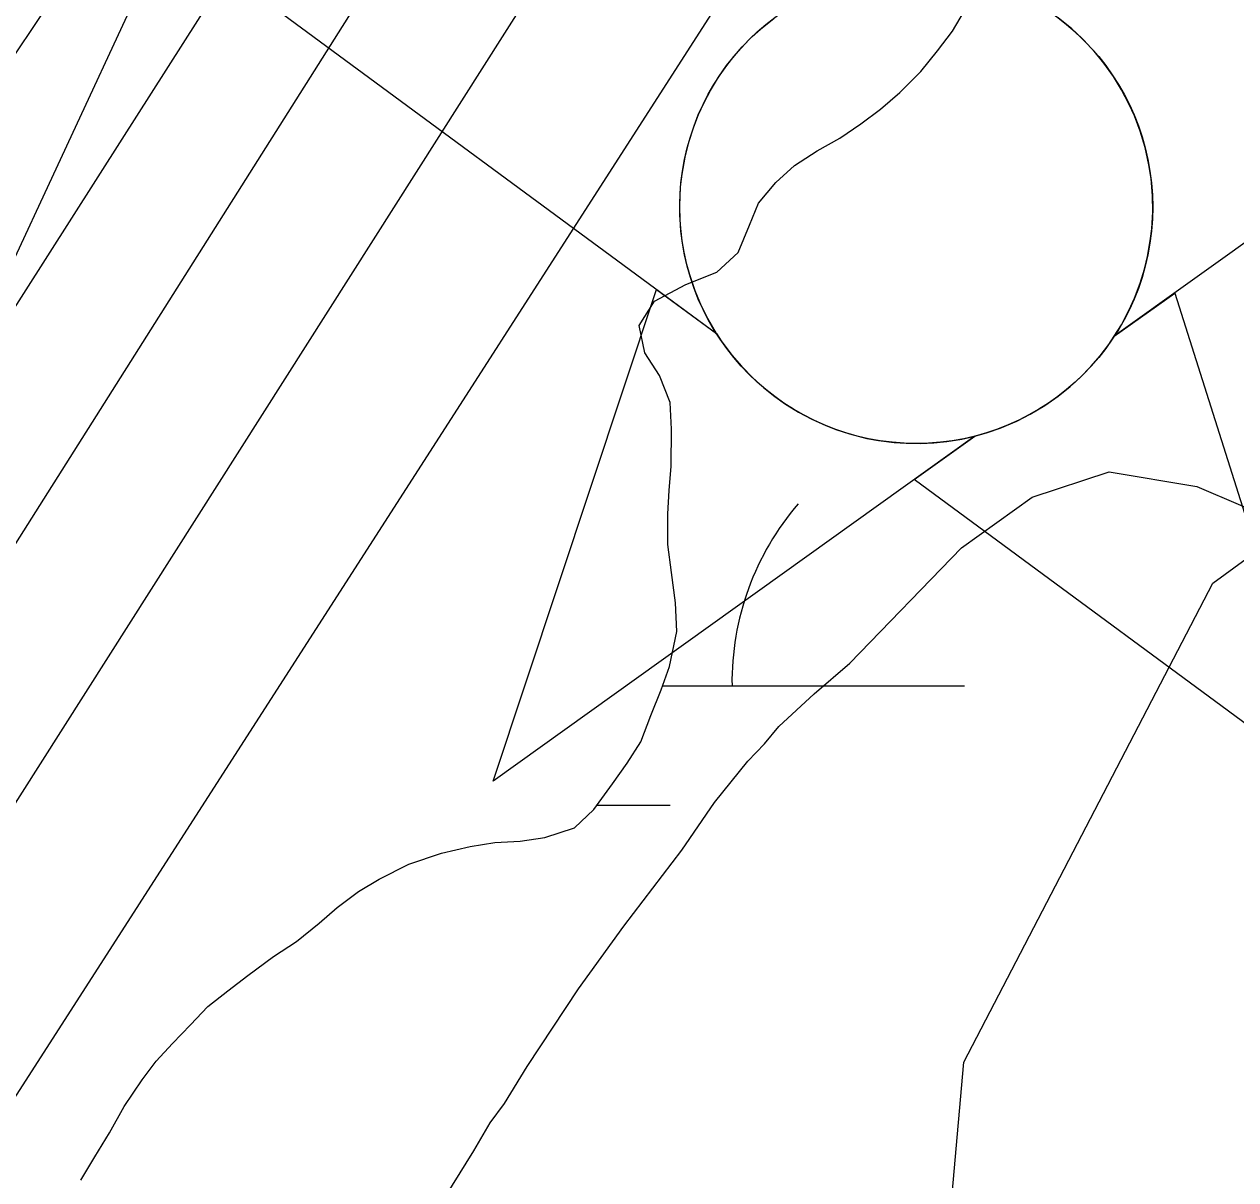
# Model space of a CAD drawing. Extents: x 3297735 to 3335592, y 670436 to 695807.
# Drawn here: x 3321993.2 to 3322149.7, y 692171.4 to 692320.6 of the extents above; entities that cross this region are included whole.
import ezdxf

# ---------------------------------------------------------------- set-up
doc = ezdxf.new("R2010")
doc.units = 0
for name, color, linetype in [('V-BORW-LINE', 7, 'Continuous'), ('V-CHAN-NAID', 7, 'Continuous'), ('V-RIVR-EDGE', 7, 'Continuous'), ('V-RRAP-RVMT', 7, 'Continuous'), ('V-SITE-VEGE', 7, 'Continuous'), ('V-TOPO-DPTH', 7, 'Continuous'), ('V-TOPO-MAJR', 7, 'Continuous'), ('V-TOPO-MINR', 7, 'Continuous'), ('V-WETL-SWMP', 7, 'Continuous')]:
    doc.layers.add(name, color=color, linetype=linetype)

msp = doc.modelspace()

# ---------------------------------------------------------------- linework, layer by layer
at = {"layer": 'V-BORW-LINE'}
msp.add_lwpolyline([(3322239.07, 692315.82), (3322288.7, 692305.28), (3322287.21, 692214.7), (3322263.67, 692123.09), (3322231.56, 692064.99), (3322181.62, 692065.23), (3322108.67, 692119.83), (3322114.59, 692186.56), (3322146.72, 692248.41), (3322239.07, 692315.82)], dxfattribs=at)
at = {"layer": 'V-CHAN-NAID'}
for points in [[(3322021.05, 692326.05), (3322082.62, 692280.65), (3322081.51, 692282.56), (3322080.7, 692284.19), (3322079.87, 692286.15), (3322079.18, 692288.21), (3322078.81, 692289.53), (3322078.45, 692291.16), (3322078.21, 692292.6), (3322078.02, 692294.2), (3322077.91, 692295.94), (3322077.9, 692297.52), (3322078, 692299.59), (3322078.19, 692301.21), (3322078.58, 692303.41), (3322079.06, 692305.33), (3322079.66, 692307.22), (3322080.32, 692308.9), (3322081.04, 692310.49), (3322081.86, 692312.02), (3322082.92, 692313.76), (3322083.95, 692315.23), (3322084.95, 692316.5), (3322085.95, 692317.65), (3322087.26, 692318.98), (3322088.31, 692319.95), (3322090.03, 692321.34)], [(3322196.21, 692324.81), (3322134.01, 692280.28), (3322134.92, 692281.77), (3322135.9, 692283.62), (3322136.61, 692285.2), (3322137.35, 692287.16), (3322137.9, 692288.94), (3322138.3, 692290.58), (3322138.66, 692292.59), (3322138.84, 692294.17), (3322138.97, 692296.37), (3322138.94, 692298.43), (3322138.75, 692300.65), (3322138.48, 692302.41), (3322137.99, 692304.64), (3322137.35, 692306.78), (3322136.6, 692308.77), (3322135.95, 692310.21), (3322134.95, 692312.12), (3322133.89, 692313.85), (3322132.67, 692315.55), (3322131.41, 692317.09), (3322130.14, 692318.45), (3322128.51, 692319.99), (3322126.76, 692321.4)]]:
    msp.add_lwpolyline(points, dxfattribs=at)
for points in [[(3322115.98, 692267.38), (3322053.78, 692222.85), (3322074.9, 692286.34), (3322082.62, 692280.65), (3322083.25, 692279.68), (3322084.64, 692277.83), (3322085.85, 692276.41), (3322087.32, 692274.91), (3322088.71, 692273.66), (3322090.16, 692272.5), (3322091.56, 692271.51), (3322093.24, 692270.48), (3322094.95, 692269.57), (3322096.75, 692268.75), (3322098.19, 692268.2), (3322099.82, 692267.67), (3322102.04, 692267.1), (3322103.58, 692266.82), (3322105.6, 692266.56), (3322107.14, 692266.46), (3322109, 692266.44), (3322110.69, 692266.51), (3322112.4, 692266.69), (3322114.3, 692267)], [(3322134.01, 692280.28), (3322141.81, 692285.86), (3322162.03, 692222.09), (3322108.18, 692261.8), (3322115.98, 692267.38), (3322117.65, 692267.85), (3322119.26, 692268.41), (3322121.42, 692269.33), (3322123.15, 692270.21), (3322125.02, 692271.33), (3322126.75, 692272.54), (3322128.31, 692273.78), (3322129.59, 692274.95), (3322130.98, 692276.37), (3322132.18, 692277.77), (3322133.3, 692279.24)]]:
    msp.add_lwpolyline(points, close=True, dxfattribs=at)
msp.add_circle((3322108.43, 692296.97), 30.54, dxfattribs=at)
at = {"layer": 'V-RIVR-EDGE'}
msp.add_spline([(3319721.91, 688607.25), (3319733.2, 688627.78), (3319739.82, 688637.46), (3319746.04, 688644.42), (3319750.72, 688655.27), (3319752.28, 688659.14), (3319762.01, 688671.92), (3319781.47, 688699.79), (3319792.76, 688716.44), (3319801.32, 688726.89), (3319810.26, 688738.11), (3319819.98, 688747.01), (3319825.43, 688754.75), (3319830.49, 688762.88), (3319835.55, 688770.63), (3319840.23, 688780.31), (3319844.52, 688791.16), (3319846.86, 688795.42), (3319851.13, 688797.35), (3319854.24, 688799.66), (3319861.24, 688808.95), (3319869.41, 688820.96), (3319874.87, 688831.03), (3319884.99, 688845.35), (3319893.93, 688856.57), (3319900.54, 688860.82), (3319908.31, 688869.72), (3319918.43, 688881.33), (3319923.49, 688889.46), (3319928.16, 688897.21), (3319932.06, 688904.95), (3319939.44, 688912.69), (3319951.5, 688924.3), (3319955, 688930.88), (3319970.57, 688952.17), (3319976.4, 688958.36), (3319980.68, 688966.5), (3319987.3, 688976.95), (3319991.2, 688986.25), (3319997.81, 688992.82), (3320004.81, 689000.56), (3320006.38, 689006.76), (3320010.27, 689012.96), (3320018.06, 689024.96), (3320025.07, 689035.8), (3320031.68, 689044.71), (3320039.46, 689054.38), (3320044.52, 689060.57), (3320057.73, 689071.4), (3320064.34, 689077.2), (3320070.17, 689082.23), (3320074.45, 689090.36), (3320085.73, 689104.68), (3320093.52, 689116.3), (3320109.84, 689130.22), (3320125, 689144.14), (3320145.59, 689159.99), (3320166.96, 689177), (3320184.06, 689191.31), (3320194.55, 689197.87), (3320205.42, 689204.44), (3320211.64, 689209.85), (3320219.42, 689219.53), (3320234.59, 689238.11), (3320241.98, 689244.68), (3320253.64, 689257.45), (3320273.09, 689279.5), (3320283.99, 689297.32), (3320297.61, 689318.61), (3320312.03, 689344.56), (3320320.21, 689360.83), (3320328.41, 689380.97), (3320333.48, 689394.53), (3320349.85, 689425.9), (3320363.1, 689453.41), (3320368.17, 689465.42), (3320370.9, 689469.67), (3320379.06, 689477.41), (3320388.4, 689489.8), (3320394.62, 689499.09), (3320395.41, 689505.29), (3320397.76, 689513.82), (3320403.21, 689520.78), (3320409.04, 689527.75), (3320417.6, 689536.65), (3320423.43, 689544.39), (3320428.49, 689552.52), (3320431.24, 689564.54), (3320432.02, 689568.03), (3320442.14, 689581.19), (3320451.87, 689595.12), (3320462.77, 689612.93), (3320469.38, 689621.06), (3320477.55, 689631.51), (3320493.51, 689653.19), (3320500.9, 689665.19), (3320506.36, 689674.1), (3320514.54, 689688.82), (3320523.5, 689705.47), (3320534.4, 689723.28), (3320539.06, 689727.15), (3320544.9, 689735.28), (3320551.13, 689744.18), (3320556.58, 689752.7), (3320560.87, 689764.32), (3320568.26, 689774), (3320574.5, 689785.23), (3320578.79, 689794.53), (3320583.07, 689802.27), (3320590.86, 689815.83), (3320602.92, 689833.25), (3320613.43, 689849.12), (3320622.79, 689866.94), (3320636.42, 689890.17), (3320646.93, 689907.21), (3320658.22, 689926.96), (3320664.85, 689940.13), (3320664.87, 689948.66), (3320667.22, 689956.02), (3320676.55, 689968.02), (3320685.11, 689978.08), (3320691.73, 689991.25), (3320701.47, 690006.35), (3320706.14, 690016.04), (3320709.66, 690026.11), (3320715.89, 690035.79), (3320728.33, 690049.33), (3320741.18, 690068.69), (3320754.02, 690086.5), (3320761.81, 690100.44), (3320770.77, 690116.32), (3320777.39, 690127.16), (3320786.73, 690139.93), (3320794.89, 690149.22), (3320800.73, 690155.41), (3320806.18, 690166.26), (3320810.47, 690174), (3320820.98, 690192.59), (3320823.74, 690207.71), (3320829.97, 690218.16), (3320840.87, 690235.59), (3320854.1, 690256.5), (3320864.22, 690271.59), (3320869.28, 690277.01), (3320870.45, 690281.27), (3320876.68, 690289.4), (3320887.57, 690302.95), (3320901.57, 690319.98), (3320912.08, 690333.52), (3320919.47, 690342.43), (3320924.52, 690348.23), (3320932.3, 690356.35), (3320941.26, 690371.46), (3320956.44, 690393.91), (3320969.67, 690415.21), (3320973.57, 690422.57), (3320982.13, 690434.96), (3320987.2, 690444.64), (3320994.21, 690457.03), (3321000.83, 690467.87), (3321008.23, 690481.04), (3321017.97, 690500.02), (3321024.59, 690511.64), (3321030.43, 690518.6), (3321035.5, 690530.22), (3321040.94, 690537.19), (3321055.35, 690559.26), (3321068.58, 690577.84), (3321078.31, 690594.1), (3321086.87, 690605.72), (3321095.82, 690616.94), (3321102.82, 690625.84), (3321107.51, 690637.85), (3321113.34, 690645.6), (3321117.63, 690655.67), (3321123.87, 690670), (3321130.5, 690682.39), (3321142.57, 690701.37), (3321156.19, 690722.28), (3321168.65, 690743.19), (3321171.38, 690749.38), (3321176.05, 690754.41), (3321177.22, 690758.29), (3321181.12, 690767.2), (3321185.79, 690774.17), (3321192.03, 690789.28), (3321204.89, 690814.45), (3321214.25, 690834.98), (3321218.93, 690845.83), (3321223.61, 690855.12), (3321229.85, 690869.85), (3321238.03, 690883.79), (3321242.33, 690899.29), (3321247.41, 690912.46), (3321254.43, 690927.96), (3321263, 690946.55), (3321269.64, 690962.82), (3321273.93, 690973.67), (3321278.23, 690986.07), (3321286.44, 691015.52), (3321288.78, 691021.72), (3321293.84, 691028.3), (3321297.35, 691034.5), (3321303.19, 691045.34), (3321306.32, 691054.64), (3321308.29, 691066.66), (3321310.63, 691073.63), (3321314.52, 691079.44), (3321318.04, 691090.29), (3321320.01, 691103.08), (3321324.31, 691115.87), (3321326.26, 691120.13), (3321332.09, 691125.16), (3321336.76, 691133.68), (3321337.17, 691140.65), (3321337.18, 691146.47), (3321338.37, 691158.49), (3321341.12, 691172.44), (3321349.71, 691192.98), (3321372.69, 691236.35), (3321389.06, 691268.5), (3321398.41, 691284.38), (3321404.65, 691298.32), (3321407.38, 691307.24), (3321407.39, 691310.73), (3321407.79, 691316.15), (3321414.41, 691325.06), (3321416.76, 691334.75), (3321417.94, 691344.05), (3321422.24, 691356.06), (3321434.34, 691385.89), (3321448.39, 691422.7), (3321456.19, 691442.46), (3321462.05, 691458.34), (3321462.85, 691466.87), (3321467.91, 691477.72), (3321474.92, 691488.17), (3321481.15, 691497.85), (3321481.54, 691500.57), (3321489.74, 691519.94), (3321499.87, 691542.02), (3321510.79, 691564.87), (3321521.69, 691581.91), (3321529.1, 691598.18), (3321538.84, 691619.09), (3321550.12, 691632.64), (3321559.06, 691640.76), (3321566.84, 691650.44), (3321566.47, 691655.48), (3321567.25, 691659.74), (3321572.7, 691664.77), (3321581.26, 691676.38), (3321584.38, 691684.91), (3321587.11, 691693.43), (3321593.35, 691706.6), (3321601.92, 691721.7), (3321610.87, 691733.32), (3321617.87, 691739.5), (3321620.99, 691748.8), (3321624.5, 691755), (3321632.28, 691766.23), (3321637.34, 691773.97), (3321638.14, 691784.44), (3321641.66, 691795.29), (3321645.96, 691809.63), (3321651.03, 691820.47), (3321653.37, 691824.35), (3321658.42, 691828.99), (3321665.02, 691832.07), (3321673.18, 691838.64), (3321680.2, 691853.75), (3321683.72, 691866.15), (3321687.24, 691878.94), (3321691.93, 691892.5), (3321697.77, 691904.12), (3321704.38, 691909.54), (3321711, 691920.77), (3321724.23, 691939.74), (3321729.68, 691949.8), (3321733.59, 691959.49), (3321746.04, 691978.85), (3321765.1, 692000.13), (3321767.83, 692005.55), (3321769.01, 692012.53), (3321772.52, 692019.89), (3321782.64, 692034.6), (3321793.52, 692045.43), (3321802.86, 692057.43), (3321811.04, 692071.76), (3321820.77, 692085.31), (3321837.5, 692109.31), (3321852.67, 692125.56), (3321856.95, 692134.47), (3321865.51, 692146.08), (3321874.07, 692158.09), (3321882.62, 692162.33), (3321885.73, 692165.42), (3321887.31, 692179.77), (3321889.66, 692189.46), (3321896.67, 692199.14), (3321906.39, 692208.81), (3321914.56, 692218.87), (3321921.95, 692230.87), (3321931.31, 692249.47), (3321940.25, 692259.91), (3321951.52, 692266.48), (3321951.14, 692271.52), (3321953.48, 692276.17), (3321960.48, 692283.13), (3321960.49, 692288.17), (3321960.5, 692292.05), (3321966.73, 692300.96), (3321976.84, 692312.95), (3321985.4, 692326.12), (3321999.02, 692342.37), (3322004.07, 692347.79), (3322006.8, 692355.15), (3322018.86, 692369.86), (3322032.48, 692387.27), (3322035.98, 692394.25), (3322046.88, 692410.89), (3322053.89, 692419.41), (3322062.45, 692431.8), (3322080.36, 692459.29), (3322099.43, 692486.77), (3322109.15, 692500.71), (3322113.45, 692513.5), (3322120.08, 692527.44), (3322124.37, 692536.35), (3322130.59, 692544.09), (3322144.19, 692555.69), (3322154.3, 692563.42), (3322157.8, 692568.07), (3322157.81, 692573.5), (3322158.99, 692580.09), (3322165.23, 692595.2), (3322169.9, 692601), (3322176.9, 692609.9), (3322181.58, 692618.04), (3322185.48, 692627.33), (3322187.82, 692635.08), (3322190.16, 692638.96), (3322199.11, 692652.12), (3322206.11, 692660.24), (3322215.05, 692669.14), (3322221.67, 692679.21), (3322228.68, 692689.66), (3322230.65, 692701.29), (3322234.15, 692707.1), (3322239.98, 692713.68), (3322240.78, 692721.82), (3322246.62, 692732.28), (3322257.13, 692747.76), (3322269.19, 692761.31), (3322281.64, 692779.5), (3322287.08, 692784.53), (3322289.82, 692793.44), (3322298.4, 692811.26), (3322311.23, 692827.9), (3322325.25, 692849.2), (3322340.82, 692872.04), (3322357.55, 692894.49), (3322366.5, 692909.98), (3322374.67, 692919.27), (3322378.18, 692925.85), (3322378.19, 692932.44), (3322378.2, 692936.32), (3322380.16, 692941.75), (3322387.16, 692950.65), (3322397.3, 692972.73), (3322404.3, 692982.41), (3322407.81, 692990.54), (3322418.32, 693006.42), (3322430.38, 693021.51), (3322439.35, 693040.49), (3322447.92, 693056.37), (3322451.06, 693071.49), (3322451.87, 693088.16), (3322455.41, 693108.32), (3322461.66, 693123.43), (3322462.07, 693131.96), (3322461.33, 693147.08), (3322471.06, 693161.02), (3322480.02, 693177.67), (3322484.71, 693192.01), (3322487.85, 693207.9), (3322490.57, 693210.61), (3322500.3, 693224.93), (3322521.3, 693248.15), (3322539.95, 693264), (3322547.34, 693272.91), (3322550.08, 693282.59), (3322550.88, 693291.9), (3322552.45, 693297.71), (3322564.89, 693311.64), (3322570.72, 693318.61), (3322576.95, 693326.74), (3322580.47, 693340.69), (3322590.2, 693351.91), (3322600.3, 693359.25), (3322603.79, 693359.25), (3322609.2, 693353.42), (3322618.52, 693357.27), (3322625.13, 693363.85), (3322634.47, 693378.56), (3322653.93, 693404.88), (3322678.44, 693438.95), (3322692.84, 693458.69), (3322701, 693465.26), (3322708.76, 693467.96), (3322714.21, 693474.54), (3322719.66, 693481.51), (3322729.79, 693501.26), (3322740.68, 693515.19), (3322746.53, 693526.81), (3322752.77, 693541.92), (3322764.43, 693554.69), (3322769.49, 693562.82), (3322774.19, 693578.71), (3322781.2, 693591.1), (3322787.42, 693598.84), (3322795.21, 693610.46), (3322799.12, 693622.47), (3322801.47, 693634.49), (3322804.6, 693643.4), (3322808.49, 693648.82), (3322813.15, 693654.23), (3322817.07, 693670.51), (3322820.98, 693684.08), (3322828, 693699.57), (3322828.79, 693704.61), (3322829.58, 693711.2), (3322831.15, 693715.46), (3322838.93, 693727.85), (3322846.35, 693746.06), (3322854.15, 693763.88), (3322858.81, 693768.14), (3322865.03, 693775.88), (3322871.27, 693789.05), (3322877.11, 693797.95), (3322877.51, 693803.38), (3322881.8, 693810.74), (3322885.32, 693822.75), (3322886.52, 693837.48), (3322887.31, 693846.79), (3322888.49, 693852.22), (3322893.57, 693866.16), (3322903.7, 693885.14), (3322914.59, 693899.85), (3322916.94, 693906.83), (3322916.96, 693914.97), (3322915.81, 693921.56), (3322917, 693934.75), (3322920.53, 693950.25), (3322928.35, 693973.5), (3322938.09, 693991.7), (3322943.16, 694004.1), (3322945.88, 694005.64), (3322947.06, 694014.95), (3322947.71, 694018)], degree=3, dxfattribs=at)
at = {"layer": 'V-RRAP-RVMT'}
msp.add_line((3322042.29, 692398.64), (3321986.94, 692279.53), dxfattribs=at)
at = {"layer": 'V-SITE-VEGE'}
msp.add_lwpolyline([(3322046.8, 692167.83), (3322051.3, 692175.09), (3322053.41, 692178.71), (3322055.28, 692181.22), (3322058.19, 692185.97), (3322064.83, 692196.02), (3322070.68, 692204.12), (3322078.15, 692213.92), (3322082.4, 692220.06), (3322086.67, 692225.39), (3322088.82, 692227.63), (3322090.69, 692229.88), (3322095.26, 692234.11), (3322099.84, 692238.06), (3322114.29, 692252.98), (3322123.4, 692259.51), (3322133.34, 692262.76), (3322144.66, 692260.89), (3322155.93, 692256.07)], dxfattribs=at)
at = {"layer": 'V-TOPO-DPTH'}
msp.add_lwpolyline([(3321966.31, 692243.7), (3322005.88, 692305.72), (3322045.35, 692367.8), (3322105.62, 692462.83), (3322114.81, 692477.49), (3322123.89, 692492.21), (3322132.82, 692507.03), (3322141.64, 692521.92), (3322345.87, 692870.83), (3322378.49, 692927.06), (3322410.81, 692983.46), (3322442.67, 693040.11), (3322474.25, 693096.93), (3322499.67, 693143.12), (3322518.23, 693177.01), (3322536.67, 693210.96), (3322554.96, 693245), (3322573.15, 693279.09), (3322608.19, 693345.15), (3322643.46, 693412.5), (3322678.26, 693480.08), (3322712.35, 693548.03), (3322745.97, 693616.22), (3322941.47, 694018)], dxfattribs=at)
at = {"layer": 'V-TOPO-MAJR'}
msp.add_lwpolyline([(3321775.7, 691845.45), (3322147.74, 692424.22), (3322159.99, 692443.31), (3322172.23, 692462.4), (3322184.44, 692481.5), (3322196.65, 692500.62), (3322208.82, 692519.75), (3322220.95, 692538.91), (3322233.05, 692558.09), (3322245.11, 692577.29), (3322597.07, 693139.11), (3322606.06, 693153.28), (3322615.15, 693167.39), (3322624.4, 693181.39), (3322633.75, 693195.33), (3322686.99, 693273.75), (3322697.3, 693286.44)], dxfattribs=at)
at = {"layer": 'V-TOPO-MINR'}
for points in [[(3321905.2, 692115.9), (3321946.44, 692181.18), (3321987.68, 692246.46), (3322110.67, 692441.17), (3322124.03, 692462.53), (3322137.26, 692483.96), (3322150.3, 692505.51), (3322163.21, 692527.14), (3322519.25, 693129.59), (3322525.97, 693141.03), (3322532.66, 693152.49), (3322539.28, 693163.99), (3322545.87, 693175.51), (3322557.75, 693196.43), (3322560.17, 693200.77), (3322668.56, 693400.17), (3322722.31, 693501.48), (3322774.67, 693603.49), (3322824.96, 693706.54), (3322873.85, 693810.29), (3322969.19, 694018.03)], [(3321966.31, 692243.7), (3322005.88, 692305.72), (3322045.35, 692367.8), (3322105.62, 692462.83), (3322114.81, 692477.49), (3322123.89, 692492.21), (3322132.82, 692507.03), (3322141.64, 692521.92), (3322345.87, 692870.83), (3322378.49, 692927.06), (3322410.81, 692983.46), (3322442.67, 693040.11), (3322474.25, 693096.93), (3322499.67, 693143.12), (3322518.23, 693177.01), (3322536.67, 693210.96), (3322554.96, 693245), (3322573.15, 693279.09), (3322608.19, 693345.15), (3322643.46, 693412.5), (3322678.26, 693480.08), (3322712.35, 693548.03), (3322745.97, 693616.22), (3322941.47, 694018)], [(3321733.95, 691933.47), (3321981.05, 692300.22), (3322003.13, 692333.27), (3322025.04, 692366.42), (3322046.7, 692399.75), (3322068.19, 692433.18), (3322100.67, 692484.16), (3322105.74, 692492.22), (3322110.75, 692500.32), (3322115.65, 692508.48), (3322120.49, 692516.68), (3322186.61, 692630.28), (3322224.19, 692695.46), (3322261.4, 692760.85), (3322298.06, 692826.55), (3322334.35, 692892.46), (3322489.87, 693177.7), (3322502.21, 693200.47), (3322514.49, 693223.27), (3322526.67, 693246.13), (3322538.78, 693269.02), (3322729.13, 693630.79), (3322778.57, 693725.9), (3322827.36, 693821.34)], [(3321884.42, 692050.63), (3322116.45, 692415.59), (3322134.92, 692444.8), (3322153.3, 692474.08), (3322171.53, 692503.44), (3322189.67, 692532.86), (3322254.24, 692638.19), (3322304.42, 692720.43), (3322354.37, 692802.8), (3322403.98, 692885.38), (3322453.36, 692968.1), (3322567.5, 693160.24), (3322575, 693172.89), (3322582.49, 693185.54), (3322589.96, 693198.2), (3322597.42, 693210.87), (3322835.08, 693615.29)]]:
    msp.add_lwpolyline(points, dxfattribs=at)
at = {"layer": 'V-WETL-SWMP'}
for p, q in [((3322113.1, 692319.67), (3322115.23, 692323.25)), ((3322111.19, 692317.16), (3322113.1, 692319.67)), ((3322109.03, 692314.48), (3322111.19, 692317.16)), ((3322106.3, 692311.78), (3322109.03, 692314.48)), ((3322103.8, 692309.59), (3322106.3, 692311.78)), ((3322101.3, 692307.72), (3322103.8, 692309.59)), ((3322098.55, 692305.85), (3322101.3, 692307.72)), ((3322095.63, 692304.22), (3322098.55, 692305.85)), ((3322092.71, 692302.34), (3322095.63, 692304.22)), ((3322090.3, 692300.15), (3322092.71, 692302.34)), ((3322088.06, 692297.47), (3322090.3, 692300.15)), ((3322086.9, 692294.65), (3322088.06, 692297.47)), ((3322085.42, 692291.08), (3322086.9, 692294.65)), ((3322082.68, 692288.55), (3322085.42, 692291.08)), ((3322078.69, 692286.98), (3322082.68, 692288.55)), ((3322074.64, 692284.83), (3322078.69, 692286.98)), ((3322072.66, 692281.66), (3322074.64, 692284.83)), ((3322073.4, 692278.14), (3322072.66, 692281.66)), ((3322075.27, 692275.23), (3322073.4, 692278.14)), ((3322076.67, 692271.73), (3322075.27, 692275.23)), ((3322076.83, 692268.28), (3322076.67, 692271.73)), ((3322076.78, 692263.51), (3322076.83, 692268.28)), ((3322076.52, 692260.38), (3322076.78, 692263.51)), ((3322076.35, 692257.34), (3322076.52, 692260.38)), ((3322076.36, 692253.39), (3322076.35, 692257.34)), ((3322076.85, 692249.79), (3322076.36, 692253.39)), ((3322077.36, 692245.85), (3322076.85, 692249.79)), ((3322077.53, 692242.16), (3322077.36, 692245.85)), ((3322076.56, 692237.62), (3322077.53, 692242.16)), ((3322075.48, 692234.63), (3322076.56, 692237.62)), ((3322075.67, 692235.15), (3322114.65, 692235.15)), ((3322074.16, 692231.32), (3322075.48, 692234.63)), ((3322072.85, 692227.92), (3322074.16, 692231.32)), ((3322071.1, 692225.16), (3322072.85, 692227.92)), ((3322069.19, 692222.49), (3322071.1, 692225.16)), ((3322066.81, 692219.15), (3322069.19, 692222.49)), ((3322067.21, 692219.72), (3322076.65, 692219.72)), ((3322064.31, 692216.79), (3322066.81, 692219.15)), ((3322060.48, 692215.55), (3322064.31, 692216.79)), ((3322050.81, 692214.41), (3322054, 692214.9)), ((3322054, 692214.9), (3322057.29, 692215.06)), ((3322057.29, 692215.06), (3322060.48, 692215.55)), ((3322042.89, 692212.09), (3322047.13, 692213.51)), ((3322047.13, 692213.51), (3322050.81, 692214.41)), ((3322039.08, 692210.19), (3322042.89, 692212.09)), ((3322036.4, 692208.57), (3322039.08, 692210.19)), ((3322033.66, 692206.53), (3322036.4, 692208.57)), ((3322031.32, 692204.51), (3322033.66, 692206.53)), ((3322028.42, 692202.14), (3322031.32, 692204.51)), ((3322025.42, 692200.18), (3322028.42, 692202.14)), ((3322022.11, 692197.72), (3322025.42, 692200.18)), ((3322019.53, 692195.77), (3322022.11, 692197.72)), ((3322016.94, 692193.73), (3322019.53, 692195.77)), ((3322014.7, 692191.38), (3322016.94, 692193.73)), ((3322012.37, 692188.94), (3322014.7, 692191.38)), ((3322010.29, 692186.67), (3322012.37, 692188.94)), ((3322008.46, 692184.25), (3322010.29, 692186.67)), ((3322006.15, 692180.82), (3322008.46, 692184.25)), ((3322004.26, 692177.41), (3322006.15, 692180.82)), ((3322002.36, 692174.32), (3322004.26, 692177.41)), ((3322000.54, 692171.32), (3322002.36, 692174.32))]:
    msp.add_line(p, q, dxfattribs=at)
msp.add_arc((3322119.89, 692235.62), 35.25, 139.2282, 180.7718, dxfattribs=at)

doc.saveas('drawing.dxf')
